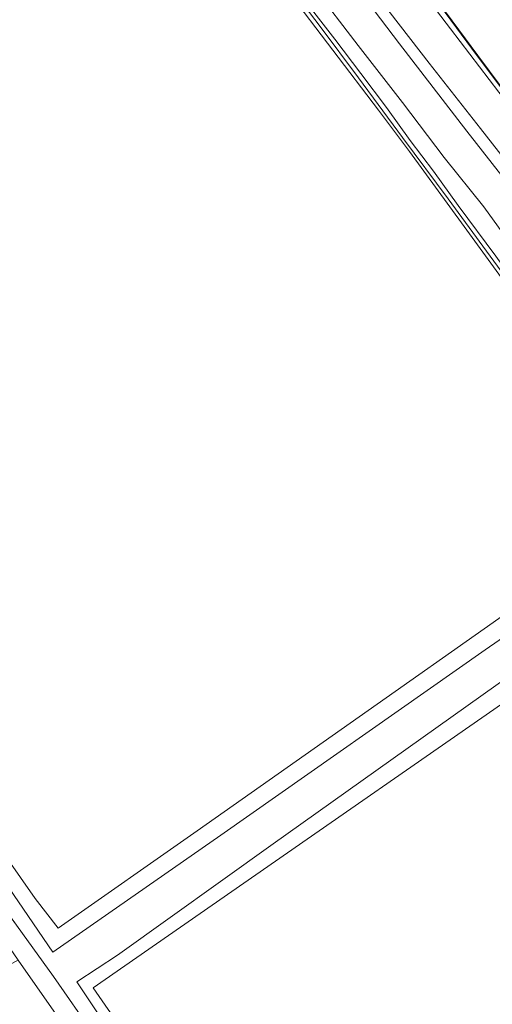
# Model space of a CAD drawing. Header units: metres. Extents: x 168032 to 180145, y 382923 to 399665.
# Tile 262 of 293: x 169576 to 169665, y 397392 to 397577. Entities that reach past the tile are written whole.
import ezdxf

# ---------------------------------------------------------------- set-up
doc = ezdxf.new("R2010")
doc.units = ezdxf.units.M
for name, color, linetype, lineweight in [('B-WE-GK-BESCHOEIING_DAMWAND-G', 8, 'GK-BESCHOEIING', 18), ('B-WE-GR-BOS_GEMENGD-GV', 8, 'Continuous', 18), ('B-WE-GR-GROENVOORZIENING-GV', 8, 'Continuous', 18), ('B-WE-GR-STRUIK-GV', 8, 'Continuous', 18), ('B-WE-IE-TERREINAFSCHEIDING_KUNSTMATIG_MUUR-GV', 8, 'Continuous', 18), ('B-WE-OG-WATER-GV', 8, 'Continuous', 18), ('B-WE-OG-WATER_GREPPEL-GV', 8, 'Continuous', 18), ('B-WE-OG-WATER_SLOOT-GV', 8, 'Continuous', 18), ('B-WE-VH-VERHARDING_FUNDERING_ZAND-GV', 8, 'Continuous', 18)]:
    doc.layers.add(name, color=color, linetype=linetype, lineweight=lineweight)
doc.linetypes.add('GK-BESCHOEIING', pattern='A,30,-5,[1,NLCS.SHX,S=1,R=0,X=0,Y=0],-5', length=40)

msp = doc.modelspace()

# ---------------------------------------------------------------- linework, layer by layer
at = {"layer": 'B-WE-GK-BESCHOEIING_DAMWAND-G', "flags": 128}
msp.add_lwpolyline([(169760.753, 397435.991), (169747.292, 397454.188), (169728.305, 397479.945), (169700.033, 397518.184), (169681.011, 397543.951), (169668.154, 397561.2), (169661.74, 397569.811), (169637.838, 397602.143), (169619.671, 397626.382)], dxfattribs=at)
at = {"layer": 'B-WE-GR-BOS_GEMENGD-GV', "flags": 128}
for points in [[(169556.118, 397443.816), (169578.644, 397411.698), (169582.969, 397406.093), (169609.125, 397424.369), (169644.618, 397449.306), (169678.028, 397472.829), (169697.141, 397486.096), (169696.646, 397486.753), (169694.063, 397490.257), (169692.609, 397492.228), (169679.485, 397510.025), (169672.569, 397519.403), (169659.222, 397537.749), (169648.968, 397551.841), (169643.126, 397559.555), (169626.002, 397582.162), (169622.461, 397587.003), (169603.195, 397613.33), (169600.712, 397616.493), (169592.559, 397626.877), (169582.389, 397641.044), (169575.996, 397649.949), (169553.939, 397678.617)], [(169767.669, 397390.63), (169763.066, 397396.636), (169754.149, 397408.78), (169739.994, 397428.518), (169731.619, 397439.98), (169725.706, 397448.071), (169713.354, 397464.514), (169709.011, 397470.295), (169706.605, 397473.498), (169700.929, 397481.053), (169699.324, 397483.189), (169663.181, 397458.343), (169613.52, 397423.571), (169581.979, 397401.629), (169569.002, 397420.486), (169539.688, 397462.947), (169507.065, 397509.507), (169467.654, 397564.776), (169464.684, 397569.304), (169462.999, 397571.542), (169462.344, 397572.352), (169462.115, 397573.683), (169462.05, 397573.627)], [(169460.158, 397572), (169468.198, 397560.253), (169493.99, 397523.15), (169503.614, 397510.135), (169547.835, 397446.619), (169567.367, 397417.403), (169582.107, 397397.066), (169680.569, 397255.6), (169727.836, 397187.828), (169750.927, 397155.493), (169774.485, 397121.637), (169789.948, 397099.804), (169790.197, 397099.967), (169801.025, 397083.561)], [(169800.033, 397082.887), (169789.193, 397099.31), (169787.355, 397098.105), (169764.925, 397128.805), (169719.815, 397192.81), (169695.335, 397227.029), (169665.513, 397270.285), (169631.119, 397318.624), (169598.975, 397366.573), (169575.449, 397400.136), (169573.663, 397399.146), (169571.003, 397396.804), (169554.383, 397421.572), (169530.971, 397455.671), (169511.323, 397483.15), (169485.678, 397520.461), (169467.362, 397546.222), (169452.661, 397566.464)], [(169707.542, 397221.459), (169707.288, 397221.862), (169672.93, 397271.468), (169639.625, 397317.184), (169610.627, 397359.881), (169586.483, 397396.014), (169594.145, 397401.039), (169623.394, 397421.944), (169676.464, 397459.633), (169696.61, 397473.179)]]:
    msp.add_lwpolyline(points, dxfattribs=at)
msp.add_lwpolyline([(169696.823, 397469.361), (169589.591, 397394.943), (169620.389, 397350.493), (169639.875, 397321.283), (169660.909, 397292.073), (169687.996, 397255.056), (169709.504, 397225.463), (169818.849, 397303.842), (169817.87, 397305.451)], close=True, dxfattribs=at)
at = {"layer": 'B-WE-GR-GROENVOORZIENING-GV', "flags": 128}
for points in [[(169793.893, 397376.507), (169781.205, 397393.027), (169768.91, 397409.527), (169756.511, 397426.604), (169744.748, 397442.655), (169732.777, 397458.307), (169720.837, 397474.18), (169708.935, 397489.975), (169696.587, 397507.095), (169684.797, 397522.798), (169672.184, 397539.756), (169659.748, 397555.652), (169647.079, 397572.032), (169635.029, 397587.948), (169623.352, 397603.5), (169615.033, 397614.062), (169610.98, 397619.488), (169607.005, 397624.857), (169599.533, 397635.298), (169594.096, 397643.418), (169588.324, 397652.295), (169581.163, 397662.898), (169572.573, 397674.896), (169565.142, 397684.926)], [(169575.326, 397657.069), (169586.474, 397642.345), (169596.869, 397629.125), (169605.22, 397617.667), (169614.025, 397605.436), (169622.513, 397593.921), (169630.876, 397582.755), (169639.338, 397571.712), (169647.676, 397561.022), (169655.462, 397550.693), (169662.913, 397541.428), (169670.538, 397530.895), (169677.605, 397522.457), (169685.028, 397511.666), (169694.025, 397499.971), (169697.883, 397494.447), (169710.785, 397476.349), (169729.072, 397450.153), (169740.081, 397436.305), (169750.264, 397422.928), (169762.478, 397406.663), (169771.044, 397394.862), (169781.098, 397381.691)]]:
    msp.add_lwpolyline(points, dxfattribs=at)
msp.add_lwpolyline([(169619.619, 397626.369), (169618.835, 397625.834), (169631.709, 397608.028), (169643.128, 397592.597), (169656.696, 397574.855), (169667.576, 397560.602), (169668.114, 397561.17), (169661.7, 397569.781), (169637.798, 397602.113)], close=True, dxfattribs=at)
at = {"layer": 'B-WE-GR-STRUIK-GV', "flags": 128}
msp.add_lwpolyline([(169643.38, 397580.399), (169652.655, 397568.369), (169662.322, 397556.143), (169666.782, 397550.357), (169668.597, 397551.617), (169671.026, 397554.566), (169669.025, 397558.109), (169667.576, 397560.602), (169656.696, 397574.855), (169643.128, 397592.597)], dxfattribs=at)
at = {"layer": 'B-WE-IE-TERREINAFSCHEIDING_KUNSTMATIG_MUUR-GV', "flags": 128}
msp.add_lwpolyline([(169619.619, 397626.369), (169637.798, 397602.113), (169661.7, 397569.781), (169668.114, 397561.17), (169680.971, 397543.921), (169699.993, 397518.154), (169728.265, 397479.915), (169747.252, 397454.158), (169757.412, 397440.424), (169760.723, 397435.954), (169760.804, 397436.007), (169747.332, 397454.218), (169728.345, 397479.975), (169700.073, 397518.214), (169681.051, 397543.981), (169668.194, 397561.23), (169661.78, 397569.841), (169637.878, 397602.173), (169619.699, 397626.429)], close=True, dxfattribs=at)
at = {"layer": 'B-WE-OG-WATER-GV', "flags": 128}
for points in [[(169831.262, 397381.849), (169804.355, 397418.256), (169779.301, 397452.015), (169754.93, 397484.853), (169730.718, 397517.582), (169702.803, 397554.896), (169680.785, 397584.736), (169658.693, 397614.321), (169638.31, 397641.725), (169619.699, 397626.429), (169637.878, 397602.173), (169661.78, 397569.841), (169668.194, 397561.23), (169681.051, 397543.981), (169700.073, 397518.214), (169728.345, 397479.975), (169747.332, 397454.218), (169760.804, 397436.007), (169760.93, 397435.836), (169764.106, 397431.577), (169771.5, 397421.661), (169793.106, 397392.514), (169799.09, 397384.475)], [(169624.181, 397585.814), (169632.164, 397575.264), (169639.401, 397565.642), (169647.672, 397554.466), (169656.258, 397542.959), (169667.379, 397527.744), (169679.024, 397512.064), (169687.676, 397500.551), (169695.393, 397490.248), (169700.75, 397482.575), (169709.072, 397471.673), (169716.325, 397462.249), (169724.903, 397450.766), (169731.727, 397441.722), (169739.152, 397431.886), (169746.83, 397421.297), (169752.435, 397413.576), (169760.546, 397402.006), (169767.406, 397393.3), (169777.107, 397380.555)], [(169771.142, 397389.891), (169763.713, 397400.153), (169755.138, 397411.817), (169747.48, 397422.031), (169740.762, 397431.262), (169731.889, 397443.086), (169724.589, 397452.682), (169716.778, 397463.19), (169705.979, 397477.871), (169699.254, 397486.258), (169694.628, 397492.534), (169688.842, 397500.444), (169682.311, 397509.164), (169677.504, 397515.653), (169670.995, 397524.126), (169665.166, 397532.21), (169658.094, 397541.661), (169653.491, 397548.143), (169649.066, 397553.879), (169644.665, 397560.069), (169639.859, 397566.465), (169634.957, 397572.907), (169629.226, 397580.294)]]:
    msp.add_lwpolyline(points, dxfattribs=at)
at = {"layer": 'B-WE-OG-WATER_GREPPEL-GV', "flags": 128}
for points in [[(169569.002, 397420.486), (169581.979, 397401.629), (169613.52, 397423.571), (169663.181, 397458.343), (169699.324, 397483.189), (169697.706, 397485.343), (169697.633, 397485.44), (169697.141, 397486.096), (169678.028, 397472.829), (169644.618, 397449.306), (169609.125, 397424.369), (169582.969, 397406.093), (169578.644, 397411.698), (169556.118, 397443.816)], [(169818.849, 397303.842), (169820.098, 397304.738), (169821.9, 397305.636), (169821.128, 397306.687), (169812.692, 397318.177), (169791.539, 397347.427), (169772.727, 397372.271), (169757.288, 397393.028), (169737.722, 397419.658), (169716.41, 397447.202), (169697.797, 397473.038), (169696.61, 397473.179), (169676.464, 397459.633), (169623.394, 397421.944), (169594.145, 397401.039), (169586.483, 397396.014), (169610.627, 397359.881), (169639.625, 397317.184), (169672.93, 397271.468), (169707.288, 397221.862), (169707.542, 397221.459)], [(169710.681, 397223.844), (169709.504, 397225.463), (169687.996, 397255.056), (169660.909, 397292.073), (169639.875, 397321.283), (169620.389, 397350.493), (169589.591, 397394.943), (169696.823, 397469.361), (169817.87, 397305.451), (169818.849, 397303.842)]]:
    msp.add_lwpolyline(points, dxfattribs=at)
at = {"layer": 'B-WE-OG-WATER_SLOOT-GV', "flags": 128}
for points in [[(169781.098, 397381.691), (169771.044, 397394.862), (169762.478, 397406.663), (169750.264, 397422.928), (169740.081, 397436.305), (169729.072, 397450.153), (169710.785, 397476.349), (169697.883, 397494.447), (169694.025, 397499.971), (169685.028, 397511.666), (169677.605, 397522.457), (169670.538, 397530.895), (169662.913, 397541.428), (169655.462, 397550.693), (169647.676, 397561.022), (169639.338, 397571.712), (169630.876, 397582.755), (169622.513, 397593.921), (169614.025, 397605.436), (169605.22, 397617.667), (169596.869, 397629.125), (169586.474, 397642.345), (169575.326, 397657.069)], [(169777.107, 397380.555), (169767.406, 397393.3), (169760.546, 397402.006), (169752.435, 397413.576), (169746.83, 397421.297), (169739.152, 397431.886), (169731.727, 397441.722), (169724.903, 397450.766), (169716.325, 397462.249), (169709.072, 397471.673), (169700.75, 397482.575), (169695.393, 397490.248), (169687.676, 397500.551), (169679.024, 397512.064), (169667.379, 397527.744), (169656.258, 397542.959), (169647.672, 397554.466), (169639.401, 397565.642), (169632.164, 397575.264), (169624.181, 397585.814)], [(169626.002, 397582.162), (169643.126, 397559.555), (169648.968, 397551.841), (169659.222, 397537.749), (169672.569, 397519.403), (169679.485, 397510.025), (169692.609, 397492.228), (169694.063, 397490.257), (169696.646, 397486.753), (169697.141, 397486.096), (169697.633, 397485.44), (169697.706, 397485.343), (169699.324, 397483.189), (169700.929, 397481.053), (169706.605, 397473.498), (169709.011, 397470.295), (169713.354, 397464.514), (169725.706, 397448.071), (169731.619, 397439.98), (169739.994, 397428.518), (169754.149, 397408.78), (169763.066, 397396.636), (169767.669, 397390.63)], [(169629.226, 397580.294), (169634.957, 397572.907), (169639.859, 397566.465), (169644.665, 397560.069), (169649.066, 397553.879), (169653.491, 397548.143), (169658.094, 397541.661), (169665.166, 397532.21), (169670.995, 397524.126), (169677.504, 397515.653), (169682.311, 397509.164), (169688.842, 397500.444), (169694.628, 397492.534), (169699.254, 397486.258), (169705.979, 397477.871), (169716.778, 397463.19), (169724.589, 397452.682), (169731.889, 397443.086), (169740.762, 397431.262), (169747.48, 397422.031), (169755.138, 397411.817), (169763.713, 397400.153), (169771.142, 397389.891)]]:
    msp.add_lwpolyline(points, dxfattribs=at)
at = {"layer": 'B-WE-VH-VERHARDING_FUNDERING_ZAND-GV', "flags": 128}
for points in [[(169680.569, 397255.6), (169582.107, 397397.066), (169567.367, 397417.403), (169547.835, 397446.619), (169503.614, 397510.135), (169493.99, 397523.15), (169468.198, 397560.253), (169460.158, 397572), (169458.946, 397573.77), (169451.607, 397585.533), (169430.324, 397614.606), (169410.801, 397643.256), (169389.325, 397672.788), (169370.919, 397700.21), (169348.472, 397732.49), (169322.671, 397768.9), (169295.852, 397808.36), (169274.826, 397838.608), (169249.91, 397874.154), (169229.006, 397903.323), (169216.754, 397921.258), (169209.601, 397931.729), (169187.601, 397963.368)], [(169367.357, 397699.619), (169388.638, 397668.951), (169415.538, 397631.341), (169440.522, 397595.677), (169457.807, 397569.879), (169460.702, 397565.558), (169482.698, 397534.331), (169511.209, 397493.599), (169541.34, 397450.665), (169571.7, 397405.484), (169575.449, 397400.136), (169598.975, 397366.573), (169631.119, 397318.624), (169665.513, 397270.285), (169695.335, 397227.029), (169719.815, 397192.81), (169764.925, 397128.805), (169787.355, 397098.105), (169789.193, 397099.31), (169789.948, 397099.804), (169774.485, 397121.637), (169750.927, 397155.493), (169727.836, 397187.828), (169680.569, 397255.6)], [(169565.142, 397684.926), (169572.573, 397674.896), (169581.163, 397662.898), (169588.324, 397652.295), (169594.096, 397643.418), (169599.533, 397635.298), (169607.005, 397624.857), (169610.98, 397619.488), (169615.033, 397614.062), (169623.352, 397603.5), (169635.029, 397587.948), (169647.079, 397572.032), (169659.748, 397555.652), (169672.184, 397539.756), (169684.797, 397522.798), (169696.587, 397507.095), (169708.935, 397489.975), (169720.837, 397474.18), (169732.777, 397458.307), (169744.748, 397442.655), (169756.511, 397426.604), (169768.91, 397409.527), (169781.205, 397393.027), (169793.893, 397376.507)], [(169791.224, 397383.877), (169783.34, 397393.889), (169775.675, 397403.942), (169766.897, 397415.613), (169760.073, 397425.492), (169758.171, 397428.147), (169754.18, 397433.717), (169747.351, 397443.088), (169738.948, 397454.006), (169728.788, 397467.098), (169719.108, 397479.839), (169710.865, 397491.503), (169702.526, 397502.849), (169691.941, 397517.059), (169681.398, 397530.992), (169672.109, 397543.446), (169666.782, 397550.357), (169662.322, 397556.143), (169652.655, 397568.369), (169643.38, 397580.399)]]:
    msp.add_lwpolyline(points, dxfattribs=at)

doc.saveas('drawing.dxf')
